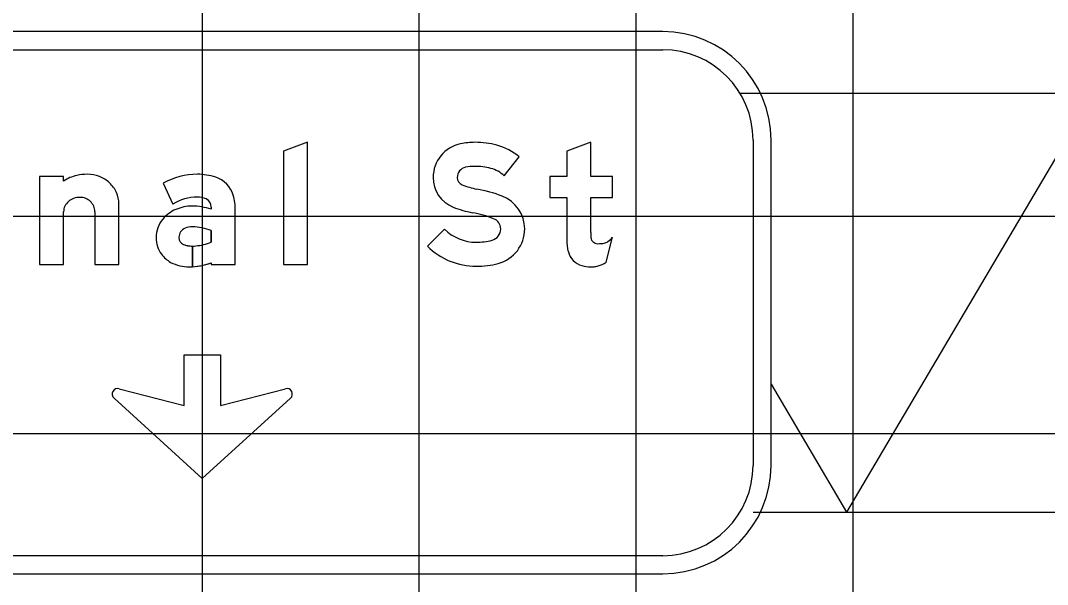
# Model space of a CAD drawing. Extents: x 1797809 to 2198143, y 249608 to 1237864.
# Drawn here: x 2196752.6 to 2196762.06, y 1237207.72 to 1237212.91 of the extents above; entities that cross this region are included whole.
import ezdxf

# ---------------------------------------------------------------- set-up
doc = ezdxf.new("R2010")
doc.units = 0
for name, color, linetype in [('GSBWFILL', 7, 'Continuous'), ('GSCOLORFILL', 7, 'Continuous'), ('GSDIMS', 7, 'Continuous'), ('GSOUTLINE', 7, 'Continuous'), ('GSSHT', 7, 'Continuous')]:
    doc.layers.add(name, color=color, linetype=linetype)

msp = doc.modelspace()

# ---------------------------------------------------------------- linework, layer by layer
at = {"layer": 'GSBWFILL'}
for p, q in [((2196753.28, 1237211.152), (2196753.28, 1237210.6664)), ((2196757.9938, 1237210.687), (2196758.0521, 1237210.9162))]:
    msp.add_line(p, q, dxfattribs=at)
msp.add_lwpolyline([(2196755.2398, 1237210.6664), (2196755.2398, 1237211.793), (2196755.0183, 1237211.709), (2196755.0183, 1237210.6664)], close=True, dxfattribs=at)
for points in [[(2196757.8528, 1237210.9598), (2196757.8528, 1237211.2837), (2196758.0521, 1237211.2837), (2196758.0521, 1237211.4747), (2196757.8528, 1237211.4747), (2196757.8528, 1237211.793), (2196757.6314, 1237211.709), (2196757.6314, 1237211.4747), (2196757.4763, 1237211.4747), (2196757.4763, 1237211.2837), (2196757.6314, 1237211.2837), (2196757.6314, 1237210.8929)], [(2196757.0556, 1237211.4813), (2196757.1926, 1237211.6561)], [(2196752.9921, 1237211.4347), (2196752.9921, 1237211.4747), (2196752.7706, 1237211.4747), (2196752.7706, 1237210.6664), (2196752.9921, 1237210.6664), (2196752.9921, 1237211.152)], [(2196753.9113, 1237211.4136), (2196754.0002, 1237211.2217)], [(2196753.28, 1237210.6664), (2196753.5014, 1237210.6664), (2196753.5014, 1237211.2249)], [(2196754.354, 1237211.1948), (2196754.354, 1237211.1744)], [(2196754.354, 1237210.6819), (2196754.354, 1237210.6664), (2196754.5754, 1237210.6664), (2196754.5754, 1237211.166)], [(2196754.354, 1237210.9783), (2196754.354, 1237210.8708)], [(2196756.5029, 1237210.9918), (2196756.347, 1237210.8345)], [(2196754.1796, 1237210.645), (2196754.1796, 1237210.8349)], [(2196754.1797, 1237210.8349), (2196754.1797, 1237210.645)], [(2196753.5043, 1237209.5211), (2196754.1024, 1237209.3675), (2196754.1024, 1237209.8333), (2196754.4395, 1237209.8333), (2196754.4395, 1237209.3675), (2196755.0376, 1237209.5211)], [(2196755.0847, 1237209.4339), (2196754.2709, 1237208.6934), (2196753.4572, 1237209.4339)]]:
    msp.add_lwpolyline(points, dxfattribs=at)
for centre, radius, start, end in [((2196759.239, 1237210.9598), 1.3862, 180, 182.01732), ((2196757.9164, 1237210.9218), 0.0637, 189.74338, 227.95839), ((2196757.9064, 1237211.0249), 0.1818, 305.21886, 323.28769), ((2196758.061, 1237210.8929), 0.4297, 180, 194.89129), ((2196757.9184, 1237210.924), 0.0667, 227.95839, 270), ((2196757.9184, 1237211.207), 0.3497, 270, 279.69268), ((2196757.9633, 1237210.9442), 0.083, 279.69268, 305.21886), ((2196757.8197, 1237210.8287), 0.1799, 194.89129, 254.41174), ((2196757.8528, 1237210.9474), 0.3032, 254.41174, 270), ((2196757.8528, 1237211.0809), 0.4367, 270, 273.67504), ((2196757.8693, 1237210.8247), 0.1799, 273.67504, 286.39591), ((2196757.8457, 1237210.9048), 0.2634, 286.39591, 304.21998), ((2196753.4916, 1237209.4717), 0.0511, 75.59252, 227.69521), ((2196755.0503, 1237209.4717), 0.0511, 312.30479, 104.40748)]:
    msp.add_arc(centre, radius, start, end, dxfattribs=at)
for centre, major_axis, ratio, start_param, end_param in [((2196756.7168, 1237211.467), (0, 0.3172), 0.999996, 0.202758, 1.570796), ((2196756.7843, 1237211.1388), (0, 0.6523), 0.999996, 0, 0.202758), ((2196756.7843, 1237210.9912), (0, 0.7999), 0.999996, 6.026234, 6.283185), ((2196756.8585, 1237211.2737), (0, 0.5078), 0.999996, 5.565152, 6.026234), ((2196756.7843, 1237211.1388), (0, 0.4308), 0.999996, 0, 0.202758), ((2196756.7843, 1237210.9912), (0, 0.5784), 0.999996, 6.026234, 6.283185), ((2196753.2063, 1237211.0984), (0, 0.3987), 0.999998, 0.235088, 0.567132), ((2196753.2101, 1237211.0539), (0, 0.4429), 0.999998, 0, 0.219986), ((2196753.2101, 1237211.1851), (0, 0.3117), 0.999998, 5.914285, 6.283185), ((2196753.2176, 1237211.2045), (0, 0.2909), 0.999998, 5.532258, 5.914285), ((2196754.2254, 1237210.8621), (0, 0.6347), 0.999998, 0, 0.517719), ((2196754.2254, 1237210.9548), (0, 0.542), 0.999998, 5.96613, 6.283185), ((2196756.7168, 1237211.467), (0, 0.0957), 0.999996, 0.202758, 1.570796), ((2196756.8585, 1237211.2737), (0, 0.2864), 0.999996, 5.523837, 6.026234), ((2196753.2292, 1237211.2169), (0, 0.2739), 0.999998, 5.130076, 5.532258), ((2196754.3167, 1237211.2331), (0, 0.2491), 0.999998, 4.997165, 5.96613), ((2196756.6935, 1237211.467), (0, 0.2938), 0.999996, 1.570796, 2.761249), ((2196756.6935, 1237211.467), (0, 0.0724), 0.999996, 1.570796, 2.761249), ((2196756.9348, 1237212.0705), (0, 0.7224), 0.999996, 2.761249, 2.95744), ((2196753.2472, 1237211.2249), (0, 0.2542), 0.999998, 4.712389, 5.130076), ((2196754.2254, 1237210.8621), (0, 0.4243), 0.999998, 0, 0.559495), ((2196754.2333, 1237211.1189), (0, 0.1678), 0.999998, 5.822746, 6.330435), ((2196754.0875, 1237211.166), (0, 0.4879), 0.999998, 4.712389, 4.997165), ((2196756.5557, 1237210.0352), (0, 1.348), 0.999996, 5.918637, 6.099033), ((2196756.9212, 1237210.9932), (0, 0.3226), 0.999996, 4.712389, 5.918637), ((2196753.1074, 1237211.152), (0, 0.1153), 0.999998, 1.126231, 1.570796), ((2196753.1251, 1237211.1436), (0, 0.1349), 0.999998, 0.715718, 1.126231), ((2196753.1366, 1237211.1304), (0, 0.1524), 0.999998, 0.345704, 0.715718), ((2196753.144, 1237211.1098), (0, 0.1743), 0.999998, 0, 0.345704), ((2196753.144, 1237211.1442), (0, 0.1399), 0.999998, 5.900624, 6.283185), ((2196753.1455, 1237211.148), (0, 0.1358), 0.999998, 5.51227, 5.900624), ((2196753.1479, 1237211.1504), (0, 0.1324), 0.999998, 5.115435, 5.51227), ((2196753.1516, 1237211.152), (0, 0.1284), 0.999998, 4.712389, 5.115435), ((2196754.1764, 1237210.8236), (0, 0.3797), 0.999998, 0, 0.404512), ((2196754.1764, 1237210.6443), (0, 0.559), 0.999998, 5.959871, 6.283185), ((2196754.2709, 1237211.1948), (0, 0.083), 0.999998, 4.712389, 5.822746), ((2196756.9348, 1237212.0705), (0, 0.9438), 0.999996, 2.761249, 2.95744), ((2196754.1504, 1237210.8801), (0, 0.3175), 0.999998, 0.399285, 0.87593), ((2196756.5557, 1237210.0352), (0, 1.1265), 0.999996, 5.918637, 6.099033), ((2196754.1113, 1237210.9127), (0, 0.2667), 0.999998, 0.87593, 1.570796), ((2196754.1754, 1237210.8524), (0, 0.1601), 0.999998, 6.259455, 6.691732), ((2196754.1637, 1237210.4683), (0, 0.5444), 0.999998, 5.926185, 6.254823), ((2196756.9212, 1237210.9932), (0, 0.1011), 0.999996, 4.712389, 5.918637), ((2196754.0995, 1237210.9127), (0, 0.2549), 0.999998, 1.570796, 2.21394), ((2196754.1553, 1237210.9127), (0, 0.1002), 0.999998, 1.530785, 1.570796), ((2196754.1215, 1237210.9127), (0, 0.0664), 0.999998, 1.570796, 2.757027), ((2196754.1491, 1237210.9129), (0, 0.0941), 0.999998, 0.408547, 1.530785), ((2196756.7978, 1237211.2893), (0, 0.4189), 0.999996, 2.360607, 3.141593), ((2196756.9149, 1237210.9932), (0, 0.1075), 0.999996, 3.401517, 4.712389), ((2196756.9149, 1237210.9932), (0, 0.3289), 0.999996, 3.401517, 4.712389), ((2196754.1796, 1237211.0564), (0, 0.2214), 0.999998, 2.757027, 3.141593), ((2196754.1796, 1237211.0564), (0, 0.2214), 0.999998, 3.141843, 3.28451), ((2196754.1667, 1237211.347), (0, 0.5118), 0.999998, 3.228562, 3.516221), ((2196756.7978, 1237211.2893), (0, 0.6403), 0.999996, 2.360607, 3.141593), ((2196756.7978, 1237211.4336), (0, 0.5632), 0.999996, 3.141593, 3.401517), ((2196754.1222, 1237210.9296), (0, 0.2832), 0.999998, 2.21394, 2.611125), ((2196754.1512, 1237211.0252), (0, 0.381), 0.999998, 2.672443, 3.141593), ((2196754.1512, 1237211.2094), (0, 0.5652), 0.999998, 3.141593, 3.191959), ((2196754.1512, 1237211.2094), (0, 0.5652), 0.999998, 3.192057, 3.508644), ((2196756.7978, 1237211.4336), (0, 0.7846), 0.999996, 3.141593, 3.401517)]:
    msp.add_ellipse(centre, major_axis=major_axis, ratio=ratio, start_param=start_param, end_param=end_param, dxfattribs=at)
at = {"layer": 'GSCOLORFILL'}
for p, q in [((2196758.5167, 1237212.8109), (2196750.0252, 1237212.8109)), ((2196750.0252, 1237212.6444), (2196758.5167, 1237212.6444)), ((2196759.3492, 1237211.8119), (2196759.3492, 1237208.8149)), ((2196759.5157, 1237208.8149), (2196759.5157, 1237211.8119)), ((2196753.28, 1237211.152), (2196753.28, 1237210.6664)), ((2196757.9938, 1237210.687), (2196758.0521, 1237210.9162)), ((2196758.5167, 1237207.9824), (2196750.0268, 1237207.9824)), ((2196750.0268, 1237207.8159), (2196758.5167, 1237207.8159))]:
    msp.add_line(p, q, dxfattribs=at)
msp.add_lwpolyline([(2196755.2398, 1237210.6664), (2196755.2398, 1237211.793), (2196755.0183, 1237211.709), (2196755.0183, 1237210.6664)], close=True, dxfattribs=at)
for points in [[(2196757.8528, 1237210.9598), (2196757.8528, 1237211.2837), (2196758.0521, 1237211.2837), (2196758.0521, 1237211.4747), (2196757.8528, 1237211.4747), (2196757.8528, 1237211.793), (2196757.6314, 1237211.709), (2196757.6314, 1237211.4747), (2196757.4763, 1237211.4747), (2196757.4763, 1237211.2837), (2196757.6314, 1237211.2837), (2196757.6314, 1237210.8929)], [(2196757.0556, 1237211.4813), (2196757.1926, 1237211.6561)], [(2196752.9921, 1237211.4347), (2196752.9921, 1237211.4747), (2196752.7706, 1237211.4747), (2196752.7706, 1237210.6664), (2196752.9921, 1237210.6664), (2196752.9921, 1237211.152)], [(2196753.9113, 1237211.4136), (2196754.0002, 1237211.2217)], [(2196753.28, 1237210.6664), (2196753.5014, 1237210.6664), (2196753.5014, 1237211.2249)], [(2196754.354, 1237211.1948), (2196754.354, 1237211.1744)], [(2196754.354, 1237210.6819), (2196754.354, 1237210.6664), (2196754.5754, 1237210.6664), (2196754.5754, 1237211.166)], [(2196754.354, 1237210.9783), (2196754.354, 1237210.8708)], [(2196756.5029, 1237210.9918), (2196756.347, 1237210.8345)], [(2196754.1796, 1237210.645), (2196754.1796, 1237210.8349)], [(2196754.1797, 1237210.8349), (2196754.1797, 1237210.645)], [(2196753.5043, 1237209.5211), (2196754.1024, 1237209.3675), (2196754.1024, 1237209.8333), (2196754.4395, 1237209.8333), (2196754.4395, 1237209.3675), (2196755.0376, 1237209.5211)], [(2196755.0847, 1237209.4339), (2196754.2709, 1237208.6934), (2196753.4572, 1237209.4339)]]:
    msp.add_lwpolyline(points, dxfattribs=at)
for centre, radius, start, end in [((2196758.5167, 1237211.8119), 0.999, 0, 90), ((2196758.5167, 1237211.8119), 0.8325, 0, 90), ((2196759.239, 1237210.9598), 1.3862, 180, 182.01732), ((2196757.9164, 1237210.9218), 0.0637, 189.74338, 227.95839), ((2196757.9064, 1237211.0249), 0.1818, 305.21886, 323.28769), ((2196758.061, 1237210.8929), 0.4297, 180, 194.89129), ((2196757.9184, 1237210.924), 0.0667, 227.95839, 270), ((2196757.9184, 1237211.207), 0.3497, 270, 279.69268), ((2196757.9633, 1237210.9442), 0.083, 279.69268, 305.21886), ((2196757.8197, 1237210.8287), 0.1799, 194.89129, 254.41174), ((2196757.8528, 1237210.9474), 0.3032, 254.41174, 270), ((2196757.8528, 1237211.0809), 0.4367, 270, 273.67504), ((2196757.8693, 1237210.8247), 0.1799, 273.67504, 286.39591), ((2196757.8457, 1237210.9048), 0.2634, 286.39591, 304.21998), ((2196753.4916, 1237209.4717), 0.0511, 75.59252, 227.69521), ((2196755.0503, 1237209.4717), 0.0511, 312.30479, 104.40748), ((2196758.5167, 1237208.8149), 0.999, 270, 0), ((2196758.5167, 1237208.8149), 0.8325, 270, 0)]:
    msp.add_arc(centre, radius, start, end, dxfattribs=at)
for centre, major_axis, ratio, start_param, end_param in [((2196756.7168, 1237211.467), (0, 0.3172), 0.999996, 0.202758, 1.570796), ((2196756.7843, 1237211.1388), (0, 0.6523), 0.999996, 0, 0.202758), ((2196756.7843, 1237210.9912), (0, 0.7999), 0.999996, 6.026234, 6.283185), ((2196756.8585, 1237211.2737), (0, 0.5078), 0.999996, 5.565152, 6.026234), ((2196756.7843, 1237211.1388), (0, 0.4308), 0.999996, 0, 0.202758), ((2196756.7843, 1237210.9912), (0, 0.5784), 0.999996, 6.026234, 6.283185), ((2196753.2063, 1237211.0984), (0, 0.3987), 0.999998, 0.235088, 0.567132), ((2196753.2101, 1237211.0539), (0, 0.4429), 0.999998, 0, 0.219986), ((2196753.2101, 1237211.1851), (0, 0.3117), 0.999998, 5.914285, 6.283185), ((2196753.2176, 1237211.2045), (0, 0.2909), 0.999998, 5.532258, 5.914285), ((2196754.2254, 1237210.8621), (0, 0.6347), 0.999998, 0, 0.517719), ((2196754.2254, 1237210.9548), (0, 0.542), 0.999998, 5.96613, 6.283185), ((2196756.7168, 1237211.467), (0, 0.0957), 0.999996, 0.202758, 1.570796), ((2196756.8585, 1237211.2737), (0, 0.2864), 0.999996, 5.523837, 6.026234), ((2196753.2292, 1237211.2169), (0, 0.2739), 0.999998, 5.130076, 5.532258), ((2196754.3167, 1237211.2331), (0, 0.2491), 0.999998, 4.997165, 5.96613), ((2196756.6935, 1237211.467), (0, 0.2938), 0.999996, 1.570796, 2.761249), ((2196756.6935, 1237211.467), (0, 0.0724), 0.999996, 1.570796, 2.761249), ((2196756.9348, 1237212.0705), (0, 0.7224), 0.999996, 2.761249, 2.95744), ((2196753.2472, 1237211.2249), (0, 0.2542), 0.999998, 4.712389, 5.130076), ((2196754.2254, 1237210.8621), (0, 0.4243), 0.999998, 0, 0.559495), ((2196754.2333, 1237211.1189), (0, 0.1678), 0.999998, 5.822746, 6.330435), ((2196754.0875, 1237211.166), (0, 0.4879), 0.999998, 4.712389, 4.997165), ((2196756.5557, 1237210.0352), (0, 1.348), 0.999996, 5.918637, 6.099033), ((2196756.9212, 1237210.9932), (0, 0.3226), 0.999996, 4.712389, 5.918637), ((2196753.1074, 1237211.152), (0, 0.1153), 0.999998, 1.126231, 1.570796), ((2196753.1251, 1237211.1436), (0, 0.1349), 0.999998, 0.715718, 1.126231), ((2196753.1366, 1237211.1304), (0, 0.1524), 0.999998, 0.345704, 0.715718), ((2196753.144, 1237211.1098), (0, 0.1743), 0.999998, 0, 0.345704), ((2196753.144, 1237211.1442), (0, 0.1399), 0.999998, 5.900624, 6.283185), ((2196753.1455, 1237211.148), (0, 0.1358), 0.999998, 5.51227, 5.900624), ((2196753.1479, 1237211.1504), (0, 0.1324), 0.999998, 5.115435, 5.51227), ((2196753.1516, 1237211.152), (0, 0.1284), 0.999998, 4.712389, 5.115435), ((2196754.1764, 1237210.8236), (0, 0.3797), 0.999998, 0, 0.404512), ((2196754.1764, 1237210.6443), (0, 0.559), 0.999998, 5.959871, 6.283185), ((2196754.2709, 1237211.1948), (0, 0.083), 0.999998, 4.712389, 5.822746), ((2196756.9348, 1237212.0705), (0, 0.9438), 0.999996, 2.761249, 2.95744), ((2196754.1504, 1237210.8801), (0, 0.3175), 0.999998, 0.399285, 0.87593), ((2196756.5557, 1237210.0352), (0, 1.1265), 0.999996, 5.918637, 6.099033), ((2196754.1113, 1237210.9127), (0, 0.2667), 0.999998, 0.87593, 1.570796), ((2196754.1754, 1237210.8524), (0, 0.1601), 0.999998, 6.259455, 6.691732), ((2196754.1637, 1237210.4683), (0, 0.5444), 0.999998, 5.926185, 6.254823), ((2196756.9212, 1237210.9932), (0, 0.1011), 0.999996, 4.712389, 5.918637), ((2196754.0995, 1237210.9127), (0, 0.2549), 0.999998, 1.570796, 2.21394), ((2196754.1553, 1237210.9127), (0, 0.1002), 0.999998, 1.530785, 1.570796), ((2196754.1215, 1237210.9127), (0, 0.0664), 0.999998, 1.570796, 2.757027), ((2196754.1491, 1237210.9129), (0, 0.0941), 0.999998, 0.408547, 1.530785), ((2196756.7978, 1237211.2893), (0, 0.4189), 0.999996, 2.360607, 3.141593), ((2196756.9149, 1237210.9932), (0, 0.1075), 0.999996, 3.401517, 4.712389), ((2196756.9149, 1237210.9932), (0, 0.3289), 0.999996, 3.401517, 4.712389), ((2196754.1796, 1237211.0564), (0, 0.2214), 0.999998, 2.757027, 3.141593), ((2196754.1796, 1237211.0564), (0, 0.2214), 0.999998, 3.141843, 3.28451), ((2196754.1667, 1237211.347), (0, 0.5118), 0.999998, 3.228562, 3.516221), ((2196756.7978, 1237211.2893), (0, 0.6403), 0.999996, 2.360607, 3.141593), ((2196756.7978, 1237211.4336), (0, 0.5632), 0.999996, 3.141593, 3.401517), ((2196754.1222, 1237210.9296), (0, 0.2832), 0.999998, 2.21394, 2.611125), ((2196754.1512, 1237211.0252), (0, 0.381), 0.999998, 2.672443, 3.141593), ((2196754.1512, 1237211.2094), (0, 0.5652), 0.999998, 3.141593, 3.191959), ((2196754.1512, 1237211.2094), (0, 0.5652), 0.999998, 3.192057, 3.508644), ((2196756.7978, 1237211.4336), (0, 0.7846), 0.999996, 3.141593, 3.401517)]:
    msp.add_ellipse(centre, major_axis=major_axis, ratio=ratio, start_param=start_param, end_param=end_param, dxfattribs=at)
at = {"layer": 'GSDIMS'}
for p, q in [((2196759.2279, 1237212.2446), (2196776.1619, 1237212.2446)), ((2196762.4905, 1237212.2446), (2196760.212, 1237208.3822)), ((2196759.5157, 1237209.5625), (2196760.212, 1237208.3822)), ((2196759.3492, 1237208.3822), (2196776.1619, 1237208.3822))]:
    msp.add_line(p, q, dxfattribs=at)
at = {"layer": 'GSOUTLINE'}
for p, q in [((2196753.28, 1237211.152), (2196753.28, 1237210.6664)), ((2196757.9938, 1237210.687), (2196758.0521, 1237210.9162))]:
    msp.add_line(p, q, dxfattribs=at)
msp.add_lwpolyline([(2196755.2398, 1237210.6664), (2196755.2398, 1237211.793), (2196755.0183, 1237211.709), (2196755.0183, 1237210.6664)], close=True, dxfattribs=at)
for points in [[(2196757.8528, 1237210.9598), (2196757.8528, 1237211.2837), (2196758.0521, 1237211.2837), (2196758.0521, 1237211.4747), (2196757.8528, 1237211.4747), (2196757.8528, 1237211.793), (2196757.6314, 1237211.709), (2196757.6314, 1237211.4747), (2196757.4763, 1237211.4747), (2196757.4763, 1237211.2837), (2196757.6314, 1237211.2837), (2196757.6314, 1237210.8929)], [(2196757.0556, 1237211.4813), (2196757.1926, 1237211.6561)], [(2196752.9921, 1237211.4347), (2196752.9921, 1237211.4747), (2196752.7706, 1237211.4747), (2196752.7706, 1237210.6664), (2196752.9921, 1237210.6664), (2196752.9921, 1237211.152)], [(2196753.9113, 1237211.4136), (2196754.0002, 1237211.2217)], [(2196753.28, 1237210.6664), (2196753.5014, 1237210.6664), (2196753.5014, 1237211.2249)], [(2196754.354, 1237211.1948), (2196754.354, 1237211.1744)], [(2196754.354, 1237210.6819), (2196754.354, 1237210.6664), (2196754.5754, 1237210.6664), (2196754.5754, 1237211.166)], [(2196754.354, 1237210.8708), (2196754.354, 1237210.9783)], [(2196756.5029, 1237210.9918), (2196756.347, 1237210.8345)], [(2196753.5043, 1237209.5211), (2196754.1024, 1237209.3675), (2196754.1024, 1237209.8333), (2196754.4395, 1237209.8333), (2196754.4395, 1237209.3675), (2196755.0376, 1237209.5211)], [(2196755.0847, 1237209.4339), (2196754.2709, 1237208.6934), (2196753.4572, 1237209.4339)]]:
    msp.add_lwpolyline(points, dxfattribs=at)
for centre, radius, start, end in [((2196759.239, 1237210.9598), 1.3862, 180, 182.01732), ((2196757.9164, 1237210.9218), 0.0637, 189.74338, 227.95839), ((2196757.9064, 1237211.0249), 0.1818, 305.21886, 323.28769), ((2196758.061, 1237210.8929), 0.4297, 180, 194.89129), ((2196757.9184, 1237210.924), 0.0667, 227.95839, 270), ((2196757.9184, 1237211.207), 0.3497, 270, 279.69268), ((2196757.9633, 1237210.9442), 0.083, 279.69268, 305.21886), ((2196757.8197, 1237210.8287), 0.1799, 194.89129, 254.41174), ((2196757.8528, 1237210.9474), 0.3032, 254.41174, 270), ((2196757.8528, 1237211.0809), 0.4367, 270, 273.67504), ((2196757.8693, 1237210.8247), 0.1799, 273.67504, 286.39591), ((2196757.8457, 1237210.9048), 0.2634, 286.39591, 304.21998), ((2196753.4916, 1237209.4717), 0.0511, 75.59252, 227.69521), ((2196755.0503, 1237209.4717), 0.0511, 312.30479, 104.40748)]:
    msp.add_arc(centre, radius, start, end, dxfattribs=at)
for centre, major_axis, ratio, start_param, end_param in [((2196756.7168, 1237211.467), (0, 0.3172), 0.999996, 0.202758, 1.570796), ((2196756.7843, 1237211.1388), (0, 0.6523), 0.999996, 0, 0.202758), ((2196756.7843, 1237210.9912), (0, 0.7999), 0.999996, 6.026234, 6.283185), ((2196756.8585, 1237211.2737), (0, 0.5078), 0.999996, 5.565152, 6.026234), ((2196756.7843, 1237211.1388), (0, 0.4308), 0.999996, 0, 0.202758), ((2196756.7843, 1237210.9912), (0, 0.5784), 0.999996, 6.026234, 6.283185), ((2196753.2063, 1237211.0984), (0, 0.3987), 0.999998, 0.235088, 0.567132), ((2196753.2101, 1237211.0539), (0, 0.4429), 0.999998, 0, 0.219986), ((2196753.2101, 1237211.1851), (0, 0.3117), 0.999998, 5.914285, 6.283185), ((2196753.2176, 1237211.2045), (0, 0.2909), 0.999998, 5.532258, 5.914285), ((2196754.2254, 1237210.8621), (0, 0.6347), 0.999998, 6.283185, 6.800904), ((2196754.2254, 1237210.9548), (0, 0.542), 0.999998, 5.96613, 6.283185), ((2196756.7168, 1237211.467), (0, 0.0957), 0.999996, 0.202758, 1.570796), ((2196756.8585, 1237211.2737), (0, 0.2864), 0.999996, 5.523837, 6.026234), ((2196753.2292, 1237211.2169), (0, 0.2739), 0.999998, 5.130076, 5.532258), ((2196754.3167, 1237211.2331), (0, 0.2491), 0.999998, 4.997165, 5.96613), ((2196756.6935, 1237211.467), (0, 0.2938), 0.999996, 1.570796, 2.761249), ((2196756.6935, 1237211.467), (0, 0.0724), 0.999996, 1.570796, 2.761249), ((2196756.9348, 1237212.0705), (0, 0.7224), 0.999996, 2.761249, 2.95744), ((2196753.2472, 1237211.2249), (0, 0.2542), 0.999998, 4.712389, 5.130076), ((2196754.2254, 1237210.8621), (0, 0.4243), 0.999998, 0, 0.559495), ((2196754.2333, 1237211.1189), (0, 0.1678), 0.999998, 5.822746, 6.330435), ((2196754.0875, 1237211.166), (0, 0.4879), 0.999998, 4.712389, 4.997165), ((2196756.5557, 1237210.0352), (0, 1.348), 0.999996, 5.918637, 6.099033), ((2196756.9212, 1237210.9932), (0, 0.3226), 0.999996, 4.712389, 5.918637), ((2196753.1074, 1237211.152), (0, 0.1153), 0.999998, 1.126231, 1.570796), ((2196753.1251, 1237211.1436), (0, 0.1349), 0.999998, 0.715718, 1.126231), ((2196753.1366, 1237211.1304), (0, 0.1524), 0.999998, 0.345704, 0.715718), ((2196753.144, 1237211.1098), (0, 0.1743), 0.999998, 0, 0.345704), ((2196753.144, 1237211.1442), (0, 0.1399), 0.999998, 5.900624, 6.283185), ((2196753.1455, 1237211.148), (0, 0.1358), 0.999998, 5.51227, 5.900624), ((2196753.1479, 1237211.1504), (0, 0.1324), 0.999998, 5.115435, 5.51227), ((2196753.1516, 1237211.152), (0, 0.1284), 0.999998, 4.712389, 5.115435), ((2196754.1764, 1237210.8236), (0, 0.3797), 0.999998, 0, 0.404512), ((2196754.1764, 1237210.6443), (0, 0.559), 0.999998, 5.959871, 6.283185), ((2196754.2709, 1237211.1948), (0, 0.083), 0.999998, 4.712389, 5.822746), ((2196756.9348, 1237212.0705), (0, 0.9438), 0.999996, 2.761249, 2.95744), ((2196754.1504, 1237210.8801), (0, 0.3175), 0.999998, 0.399285, 0.87593), ((2196756.5557, 1237210.0352), (0, 1.1265), 0.999996, 5.918637, 6.099033), ((2196754.1113, 1237210.9127), (0, 0.2667), 0.999998, 0.87593, 1.570796), ((2196754.1754, 1237210.8524), (0, 0.1601), 0.999998, 6.25958, 6.691732), ((2196754.1637, 1237210.4683), (0, 0.5444), 0.999998, 5.926185, 6.254787), ((2196754.1789, 1237211.0041), (0, 0.0083), 0.999998, 6.254787, 6.25958), ((2196756.9212, 1237210.9932), (0, 0.1011), 0.999996, 4.712389, 5.918637), ((2196754.0995, 1237210.9127), (0, 0.2549), 0.999998, 1.570796, 2.21394), ((2196754.1553, 1237210.9127), (0, 0.1002), 0.999998, 1.530785, 1.570796), ((2196754.1215, 1237210.9127), (0, 0.0664), 0.999998, 1.570796, 2.757027), ((2196754.1491, 1237210.9129), (0, 0.0941), 0.999998, 0.408547, 1.530785), ((2196756.7978, 1237211.2893), (0, 0.4189), 0.999996, 2.360607, 3.141593), ((2196756.9149, 1237210.9932), (0, 0.1075), 0.999996, 3.401517, 4.712389), ((2196756.9149, 1237210.9932), (0, 0.3289), 0.999996, 3.401517, 4.712389), ((2196754.1796, 1237211.0564), (0, 0.2214), 0.999998, 2.757027, 3.28451), ((2196754.1667, 1237211.347), (0, 0.5118), 0.999998, 3.228562, 3.516221), ((2196756.7978, 1237211.2893), (0, 0.6403), 0.999996, 2.360607, 3.141593), ((2196756.7978, 1237211.4336), (0, 0.5632), 0.999996, 3.141593, 3.401517), ((2196754.1222, 1237210.9296), (0, 0.2832), 0.999998, 2.21394, 2.611125), ((2196754.1512, 1237211.0252), (0, 0.381), 0.999998, 2.672443, 3.141593), ((2196754.1512, 1237211.2094), (0, 0.5652), 0.999998, 3.141593, 3.508644), ((2196756.7978, 1237211.4336), (0, 0.7846), 0.999996, 3.141593, 3.401517)]:
    msp.add_ellipse(centre, major_axis=major_axis, ratio=ratio, start_param=start_param, end_param=end_param, dxfattribs=at)
at = {"layer": 'GSSHT'}
for p, q in [((2196754.2713, 1237163.1062), (2196754.2713, 1237223.1062)), ((2196756.2713, 1237163.1062), (2196756.2713, 1237223.1062)), ((2196758.2713, 1237163.1062), (2196758.2713, 1237223.1062)), ((2196760.2713, 1237163.1062), (2196760.2713, 1237223.1062)), ((2196808.2713, 1237211.1062), (2196678.2713, 1237211.1062)), ((2196808.2713, 1237209.1062), (2196678.2713, 1237209.1062))]:
    msp.add_line(p, q, dxfattribs=at)

doc.saveas('drawing.dxf')
